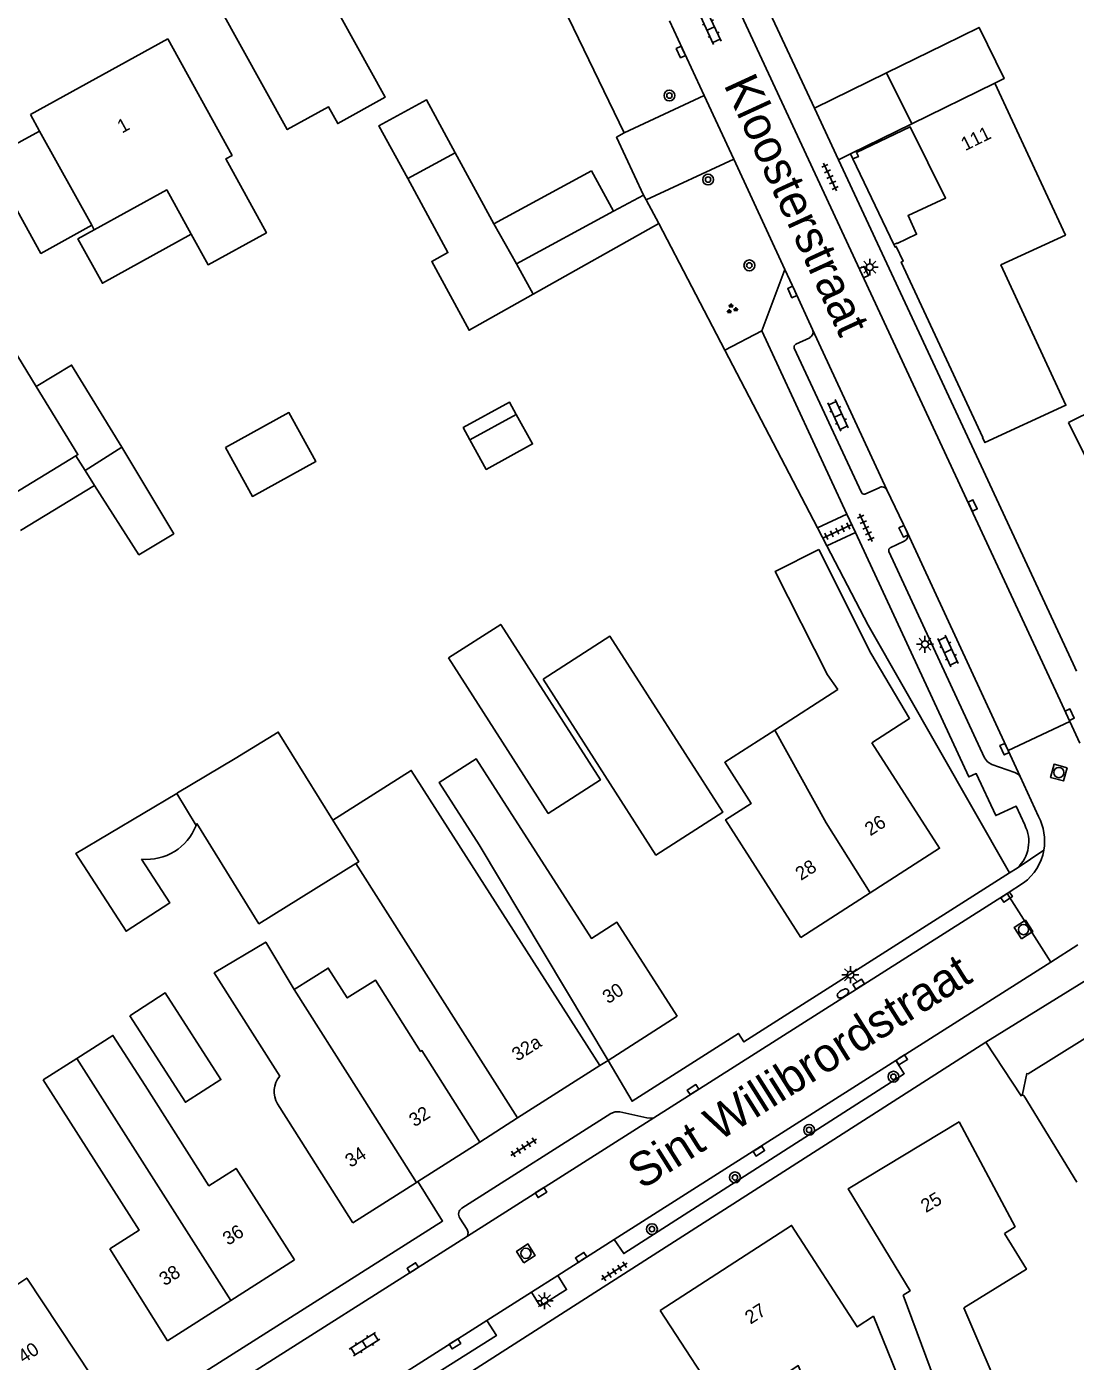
# Model space of a CAD drawing. Extents: x 136000 to 138005, y 398500 to 400500.
# Drawn here: x 137853 to 137930.3, y 400055.3 to 400153.8 of the extents above; entities that cross this region are included whole.
import ezdxf

# ---------------------------------------------------------------- set-up
doc = ezdxf.new("R2010")
doc.units = 0
for name, color, linetype in [('gg-afsc-erfafscheiding', 7, 'Continuous'), ('gg-afsc-muur', 7, 'Continuous'), ('gg-anno-huisnummerreeks BGT', 7, 'Continuous'), ('gg-anno-openbare ruimte label', 7, 'Continuous'), ('gg-bbg-bijgebouw', 7, 'Continuous'), ('gg-bbg-gedigitaliseerde bebouwing', 7, 'Continuous'), ('gg-bbg-gedigitaliseerde bijgebouw', 7, 'Continuous'), ('gg-bbg-hoofdgebouw', 7, 'Continuous'), ('gg-bbg-luifel en loopbrug', 7, 'Continuous'), ('gg-bbg-tussenscheiding', 7, 'Continuous'), ('gg-knt-verharding', 7, 'Continuous'), ('gg-knt-verharding nz', 7, 'Continuous'), ('gt-grn-groengrens', 7, 'Continuous'), ('gt-grn-vlakafsluiter', 7, 'Continuous'), ('gt-grn-weggrens', 7, 'Continuous'), ('gt-symb-boom', 7, 'Continuous'), ('gt-symb-brandkraan', 7, 'Continuous'), ('gt-symb-groenvak', 7, 'Continuous'), ('gt-symb-klinker verharding', 7, 'Continuous'), ('gt-symb-kolk', 7, 'Continuous'), ('gt-symb-lichtmast', 7, 'Continuous'), ('gt-symb-rioolschacht', 7, 'Continuous'), ('gt-symb-tegel verharding', 7, 'Continuous')]:
    doc.layers.add(name, color=color, linetype=linetype)

# ---------------------------------------------------------------- blocks, each defined once
blk = doc.blocks.new('gt0-KOLK')
at = {"layer": 'gt-symb-kolk'}
blk.add_lwpolyline([(0, 0), (0.375, 0), (0.375, 0.4), (-0.375, 0.4), (-0.375, 0), (0, 0)], dxfattribs=at)
blk = doc.blocks.new('gt0-RS')
at = {"layer": 'gt-symb-rioolschacht'}
blk.add_lwpolyline([(-0.5, -0.5), (0.5, -0.5), (0.5, 0.5), (-0.5, 0.5)], close=True, dxfattribs=at)
blk.add_circle((0, 0), 0.375, dxfattribs=at)
blk = doc.blocks.new('gt0-TEG1')
at = {"layer": 'gt-symb-tegel verharding'}
for p, q in [((-1.125, 0), (1.125, 0)), ((-0.9, -0.25), (-0.9, 0.25)), ((-0.45, -0.25), (-0.45, 0.25)), ((0, -0.25), (0, 0.25)), ((0.45, -0.25), (0.45, 0.25)), ((0.9, -0.25), (0.9, 0.25))]:
    blk.add_line(p, q, dxfattribs=at)
blk = doc.blocks.new('gt0-LMAST')
at = {"layer": 'gt-symb-lichtmast'}
for p, q in [((-0.182, 0.173), (-0.447, 0.438)), ((-0.005, 0.246), (-0.005, 0.621)), ((0.172, 0.173), (0.437, 0.438)), ((-0.255, -0.004), (-0.63, -0.004)), ((-0.182, -0.181), (-0.447, -0.446)), ((-0.005, -0.254), (-0.005, -0.629)), ((0.437, -0.446), (0.172, -0.181)), ((0.245, -0.004), (0.62, -0.004))]:
    blk.add_line(p, q, dxfattribs=at)
blk.add_circle((-0.005, -0.004), 0.25, dxfattribs=at)
blk = doc.blocks.new('gt0-KL1')
at = {"layer": 'gt-symb-klinker verharding'}
for p, q in [((-1.15, 0.3), (1.15, 0.3)), ((-1, -0.3), (-1, 0.3)), ((-0.5, 0.3), (-0.5, 0.45)), ((0, -0.3), (0, 0.3)), ((0.5, 0.3), (0.5, 0.45)), ((1, -0.3), (1, 0.3)), ((-1.15, -0.3), (1.15, -0.3)), ((-0.5, -0.45), (-0.5, -0.3)), ((0.5, -0.45), (0.5, -0.3))]:
    blk.add_line(p, q, dxfattribs=at)
blk = doc.blocks.new('gt0-GRVAK')
at = {"layer": 'gt-symb-groenvak'}
for p, q in [((-0.11, 0.189), (-0.228, 0.24)), ((-0.182, 0.153), (0.088, 0.153)), ((-0.091, 0.211), (-0.156, 0.322)), ((-0.047, 0.214), (-0.047, 0.393)), ((-0.004, 0.211), (0.061, 0.322)), ((0.015, 0.189), (0.133, 0.24)), ((0.262, -0.052), (0.197, 0.059)), ((0.305, -0.049), (0.305, 0.13)), ((0.349, -0.052), (0.414, 0.059)), ((-0.245, -0.228), (-0.363, -0.177)), ((-0.318, -0.264), (-0.047, -0.264)), ((-0.226, -0.206), (-0.291, -0.095)), ((-0.183, -0.203), (-0.183, -0.024)), ((-0.139, -0.206), (-0.074, -0.095)), ((-0.12, -0.228), (-0.002, -0.177)), ((0.243, -0.074), (0.125, -0.023)), ((0.17, -0.11), (0.441, -0.11)), ((0.368, -0.074), (0.486, -0.023))]:
    blk.add_line(p, q, dxfattribs=at)
blk = doc.blocks.new('gt0-BOOM')
at = {"layer": 'gt-symb-boom'}
for radius in [0.4, 0.2]:
    blk.add_circle((0, 0), radius, dxfattribs=at)
blk = doc.blocks.new('gt0-BR')
at = {"layer": 'gt-symb-brandkraan'}
for centre, radius, start, end in [((-0.244, 0), 0.206, 107.56694, 252.43307), ((0.599, -2.664), 3, 106.89205, 107.56694), ((0, -0.691), 0.938, 73.10799, 106.89205), ((-0.599, -2.664), 3, 72.43309, 73.10799), ((0.244, 0), 0.206, 287.56695, 72.43309), ((0.599, 2.664), 3, 252.43307, 253.10797), ((0, 0.691), 0.938, 253.10797, 286.89206), ((-0.599, 2.664), 3, 286.89206, 287.56695)]:
    blk.add_arc(centre, radius, start, end, dxfattribs=at)

msp = doc.modelspace()

# ---------------------------------------------------------------- linework, layer by layer
at = {"layer": 'gg-afsc-erfafscheiding'}
for p, q in [((137898.97, 400173.82), (137911.109, 400147.753)), ((137892.969, 400154.414), (137897.066, 400145.931)), ((137912.882, 400143.947), (137923.398, 400121.366)), ((137899.639, 400139.248), (137904.503, 400129.901)), ((137904.503, 400129.901), (137911.323, 400116.794)), ((137911.323, 400116.794), (137912.016, 400115.462))]:
    msp.add_line(p, q, dxfattribs=at)
msp.add_lwpolyline([(137912.016, 400115.462), (137915.059, 400109.613), (137925.493, 400091.339)], dxfattribs=at)
at = {"layer": 'gg-afsc-muur'}
msp.add_line((137930.184, 400106.757), (137923.398, 400121.366), dxfattribs=at)
at = {"layer": 'gg-bbg-bijgebouw'}
for p, q in [((137920.639, 400152.422), (137916.43, 400150.36)), ((137916.43, 400150.36), (137918.28, 400146.59)), ((137894.67, 400143.13), (137896.29, 400140.14)), ((137896.29, 400140.14), (137898.505, 400141.341)), ((137898.505, 400141.341), (137898.701, 400140.979)), ((137898.701, 400140.979), (137899.639, 400139.248))]:
    msp.add_line(p, q, dxfattribs=at)
for points in [[(137920.639, 400152.422), (137923.247, 400153.7), (137925.095, 400149.929), (137924.413, 400149.595)], [(137929.836, 400124.552), (137931.526, 400121.145), (137937.749, 400124.234), (137936.059, 400127.64), (137929.836, 400124.552)]]:
    msp.add_lwpolyline(points, dxfattribs=at)
at = {"layer": 'gg-bbg-gedigitaliseerde bebouwing'}
for p, q in [((137853.29, 400147.28), (137853.964, 400146.059)), ((137853.964, 400146.059), (137857.806, 400139.106)), ((137857.806, 400139.106), (137857.995, 400138.764)), ((137851.01, 400131.63), (137853.72, 400127.207)), ((137856.646, 400122.112), (137851.215, 400118.795)), ((137912.065, 400105.949), (137912.83, 400104.86)), ((137912.83, 400104.86), (137908.186, 400101.881)), ((137895.89, 400077.5), (137886.387, 400093.413)), ((137889.2, 400073.27), (137877.283, 400092.036)), ((137856.701, 400077.659), (137854.225, 400076.08)), ((137872.785, 400072.302), (137871.506, 400074.307)), ((137877.07, 400065.54), (137872.785, 400072.302))]:
    msp.add_line(p, q, dxfattribs=at)
for points in [[(137865.48, 400158.34), (137872.224, 400146.165), (137875.27, 400147.853), (137875.957, 400146.614), (137879.446, 400148.548), (137872.03, 400161.97)], [(137865.148, 400138.45), (137866.394, 400136.192), (137870.69, 400138.563), (137867.689, 400144), (137868.166, 400144.263), (137863.42, 400152.87)], [(137857.995, 400138.764), (137863.346, 400141.717), (137865.148, 400138.45)], [(137853.72, 400127.207), (137856.788, 400122.199), (137856.646, 400122.112)], [(137912.065, 400105.949), (137908.215, 400113.579), (137911.43, 400115.19)], [(137908.186, 400101.881), (137904.489, 400099.51), (137906.44, 400096.473), (137904.55, 400095.259), (137910.11, 400086.59)], [(137886.387, 400093.413), (137883.432, 400098.021), (137886.157, 400099.768), (137888.624, 400095.921)], [(137875.602, 400095.233), (137881.373, 400098.905), (137895.28, 400077.14)], [(137888.624, 400095.921), (137894.66, 400086.507), (137896.534, 400087.709), (137900.99, 400080.77)], [(137871.67, 400076.359), (137866.846, 400083.971), (137870.647, 400086.247), (137872.749, 400082.737)], [(137872.749, 400082.737), (137875.256, 400084.326), (137876.651, 400082.126), (137878.733, 400083.445), (137882.067, 400078.185), (137882.16, 400078.243), (137886.44, 400071.49)], [(137861.742, 400075.654), (137859.375, 400079.365), (137856.701, 400077.659)], [(137854.225, 400076.08), (137861.297, 400064.992), (137859.143, 400063.618)], [(137872.76, 400062.8), (137868.455, 400069.553), (137866.449, 400068.274), (137861.742, 400075.654)], [(137921.78, 400072.98), (137925.904, 400065.248), (137925.111, 400064.758)], [(137852.95, 400051.05), (137843.246, 400065.712), (137846.754, 400068.039), (137851.7, 400060.581), (137853.024, 400061.459), (137857.79, 400054.26)], [(137925.111, 400064.758), (137926.74, 400062.117), (137922.123, 400059.268)], [(137922.123, 400059.268), (137925.238, 400051.982), (137921.314, 400050.355), (137917.66, 400060.21)], [(137899.74, 400059.08), (137904.676, 400051.497), (137909.908, 400055.005), (137914.222, 400044.746), (137920.05, 400047.31), (137915.47, 400058.65)]]:
    msp.add_lwpolyline(points, dxfattribs=at)
msp.add_arc((137873.107, 400075.212), 1.839, 141.39045, 209.47059, dxfattribs=at)
at = {"layer": 'gg-bbg-gedigitaliseerde bijgebouw'}
for p, q in [((137884.618, 400144.441), (137881.125, 400142.549)), ((137887.453, 400139.21), (137884.618, 400144.441)), ((137894.67, 400143.13), (137887.453, 400139.21)), ((137890.363, 400134.026), (137899.639, 400139.248)), ((137885.705, 400123.275), (137889.118, 400125.159)), ((137857.319, 400121.011), (137860.027, 400122.747)), ((137858.016, 400119.924), (137857.319, 400121.011)), ((137864.082, 400097.212), (137864.144, 400097.249)), ((137865.501, 400094.842), (137865.552, 400094.984))]:
    msp.add_line(p, q, dxfattribs=at)
for points in [[(137881.125, 400142.549), (137884.08, 400137.094), (137882.886, 400136.447), (137885.639, 400131.366), (137890.363, 400134.026)], [(137867.667, 400122.712), (137872.354, 400125.299), (137874.345, 400121.692), (137869.658, 400119.106), (137867.667, 400122.712)], [(137889.118, 400125.159), (137890.316, 400122.989), (137886.903, 400121.105), (137885.705, 400123.275)], [(137860.027, 400122.747), (137863.86, 400116.356), (137861.291, 400114.815), (137858.016, 400119.924)], [(137884.12, 400107.201), (137887.972, 400109.671), (137895.328, 400098.197), (137891.477, 400095.728), (137884.12, 400107.201)], [(137891.09, 400105.634), (137896.025, 400108.798), (137904.346, 400095.819), (137899.411, 400092.655), (137891.09, 400105.634)], [(137864.144, 400097.249), (137868.376, 400099.774), (137871.56, 400101.735), (137875.602, 400095.233)], [(137864.082, 400097.212), (137856.645, 400092.776), (137860.338, 400087.047), (137863.569, 400089.129), (137861.486, 400092.36)], [(137877.283, 400092.036), (137870.144, 400087.598), (137865.552, 400094.984)], [(137860.617, 400080.812), (137863.234, 400082.493), (137867.336, 400076.107), (137864.719, 400074.426), (137860.617, 400080.812)]]:
    msp.add_lwpolyline(points, dxfattribs=at)
msp.add_arc((137861.872, 400096.224), 3.883, 264.29494, 339.15227, dxfattribs=at)
at = {"layer": 'gg-bbg-hoofdgebouw'}
for p, q in [((137853.29, 400147.28), (137863.42, 400152.87)), ((137918.28, 400146.59), (137913.768, 400144.381)), ((137913.768, 400144.381), (137913.944, 400144.001)), ((137911.43, 400115.19), (137915.26, 400107.55)), ((137915.225, 400089.875), (137910.11, 400086.59)), ((137900.99, 400080.77), (137895.89, 400077.5)), ((137895.28, 400077.14), (137889.2, 400073.27)), ((137886.44, 400071.49), (137881.847, 400068.574)), ((137881.762, 400068.52), (137877.07, 400065.54)), ((137881.847, 400068.574), (137881.762, 400068.52)), ((137863.403, 400056.832), (137859.143, 400063.618)), ((137872.76, 400062.8), (137868.079, 400059.815)), ((137868.079, 400059.815), (137863.403, 400056.832))]:
    msp.add_line(p, q, dxfattribs=at)
for points in [[(137916.967, 400137.703), (137917.055, 400137.507), (137917.141, 400137.547), (137917.649, 400136.452), (137917.513, 400136.389), (137923.531, 400123.466), (137923.504, 400123.453), (137923.68, 400123.077), (137929.649, 400125.832), (137924.859, 400136.18), (137929.614, 400138.383), (137924.413, 400149.595)], [(137913.944, 400144.001), (137914.343, 400144.178), (137914.206, 400144.488), (137918.155, 400146.378), (137920.777, 400141.12), (137918.016, 400139.826), (137918.641, 400138.448), (137917.198, 400137.774), (137917.186, 400137.801), (137916.967, 400137.703)], [(137915.34, 400100.949), (137918.127, 400102.734), (137915.26, 400107.55)], [(137915.34, 400100.949), (137920.34, 400093.16), (137915.225, 400089.875)], [(137933.173, 400080.369), (137933.139, 400080.423), (137926.871, 400076.521), (137926.765, 400076.545), (137926.446, 400075.027)], [(137926.446, 400075.027), (137926.428, 400074.944), (137926.545, 400074.919), (137930.461, 400068.536)], [(137921.78, 400072.98), (137913.6, 400068.05), (137918.16, 400060.51), (137917.66, 400060.21)], [(137899.74, 400059.08), (137909.42, 400065.34), (137914.26, 400057.86), (137915.47, 400058.65)]]:
    msp.add_lwpolyline(points, dxfattribs=at)
at = {"layer": 'gg-bbg-luifel en loopbrug'}
for p, q in [((137916.43, 400150.36), (137911.109, 400147.753)), ((137911.109, 400147.753), (137912.882, 400143.947)), ((137913.768, 400144.381), (137912.882, 400143.947)), ((137913.944, 400144.001), (137916.967, 400137.703)), ((137857.319, 400121.011), (137856.646, 400122.112)), ((137852.561, 400116.592), (137858.016, 400119.924))]:
    msp.add_line(p, q, dxfattribs=at)
for points in [[(137881.125, 400142.549), (137878.979, 400146.437), (137882.487, 400148.373), (137884.618, 400144.441)], [(137857.806, 400139.106), (137854.059, 400137.03), (137850.675, 400143.138), (137851.834, 400143.808), (137851.361, 400144.626), (137853.964, 400146.059)], [(137865.148, 400138.45), (137858.597, 400134.834), (137856.794, 400138.101), (137857.995, 400138.764)], [(137860.027, 400122.747), (137856.329, 400128.801), (137853.72, 400127.207)], [(137885.705, 400123.275), (137885.203, 400124.185), (137888.616, 400126.069), (137889.118, 400125.159)]]:
    msp.add_lwpolyline(points, dxfattribs=at)
at = {"layer": 'gg-bbg-tussenscheiding'}
for p, q in [((137924.413, 400149.595), (137918.28, 400146.59)), ((137896.29, 400140.14), (137889.144, 400136.275)), ((137887.453, 400139.21), (137889.144, 400136.275)), ((137889.144, 400136.275), (137890.363, 400134.026)), ((137864.082, 400097.212), (137865.501, 400094.842)), ((137877.478, 400075.277), (137872.749, 400082.737)), ((137856.701, 400077.659), (137868.079, 400059.815)), ((137881.762, 400068.52), (137877.478, 400075.277))]:
    msp.add_line(p, q, dxfattribs=at)
for points in [[(137908.186, 400101.881), (137911.977, 400095.045), (137915.225, 400089.875)], [(137875.602, 400095.233), (137877.504, 400092.173), (137877.283, 400092.036)]]:
    msp.add_lwpolyline(points, dxfattribs=at)
at = {"layer": 'gg-knt-verharding'}
for p, q in [((137929.223, 400104.048), (137897.189, 400172.982)), ((137900.407, 400154.187), (137902.969, 400148.673)), ((137902.969, 400148.673), (137897.066, 400145.931)), ((137902.969, 400148.673), (137905.151, 400143.975)), ((137905.151, 400143.975), (137898.701, 400140.979)), ((137905.151, 400143.975), (137908.926, 400135.849)), ((137908.926, 400135.849), (137907.23, 400131.32)), ((137908.926, 400135.849), (137909.653, 400134.276)), ((137909.653, 400134.276), (137910.966, 400131.433)), ((137907.23, 400131.32), (137913.5, 400117.805)), ((137910.762, 400130.82), (137909.737, 400130.33)), ((137909.621, 400130.041), (137914.579, 400119.393)), ((137914.831, 400119.288), (137915.875, 400119.756)), ((137916.443, 400119.597), (137917.961, 400116.417)), ((137913.5, 400117.805), (137911.323, 400116.794)), ((137913.5, 400117.805), (137914.132, 400116.444)), ((137914.132, 400116.444), (137912.016, 400115.462)), ((137916.6, 400115.059), (137923.654, 400099.835)), ((137917.727, 400115.807), (137916.7, 400115.324)), ((137930.42, 400106.232), (137930.184, 400106.757)), ((137929.223, 400104.048), (137929.94, 400102.51)), ((137929.94, 400102.51), (137925.39, 400100.381)), ((137929.94, 400102.51), (137930.689, 400100.904)), ((137927.633, 400095.507), (137926.266, 400098.448)), ((137926.06, 400091.7), (137925.493, 400091.339)), ((137926.525, 400090.606), (137925.319, 400089.821)), ((137899.252, 400073.284), (137925.319, 400089.821)), ((137925.319, 400089.821), (137928.544, 400084.773)), ((137928.544, 400084.773), (137930.535, 400086.039)), ((137917.116, 400077.509), (137928.544, 400084.773)), ((137895.89, 400077.5), (137895.28, 400077.14)), ((137896.343, 400064.304), (137917.116, 400077.509)), ((137889.2, 400073.27), (137886.44, 400071.49)), ((137885.515, 400064.565), (137850.29, 400042.21)), ((137892.175, 400061.655), (137896.343, 400064.304)), ((137890.236, 400060.426), (137892.175, 400061.655)), ((137886.94, 400058.327), (137890.236, 400060.426)), ((137879.512, 400053.606), (137886.94, 400058.327))]:
    msp.add_line(p, q, dxfattribs=at)
for points in [[(137914.132, 400116.444), (137922.49, 400098.43), (137923.04, 400098.67), (137924.48, 400095.57), (137925.99, 400096.26), (137926.61, 400094.88)], [(137923.654, 400099.835), (137923.875, 400099.533), (137924.195, 400099.339), (137925.874, 400098.744), (137926.142, 400098.592), (137926.266, 400098.448)], [(137895.89, 400077.5), (137897.66, 400074.5), (137905.5, 400079.51), (137905.9, 400078.88), (137925.493, 400091.339)], [(137923.75, 400078.87), (137880.29, 400051.03), (137851.64, 400033.41), (137851.35, 400033.93), (137845.46, 400030.62), (137833.58, 400024.44), (137781.69, 399998.64), (137768.98, 399991.81), (137767.1, 399990.35), (137763.75, 399987.07), (137759.24, 399980), (137755, 399970.53), (137754.45, 399968.76), (137754.43, 399967.7), (137754.94, 399966.87), (137755.533, 399966.336)], [(137923.75, 400078.87), (137926.34, 400074.9), (137926.446, 400075.027)], [(137917.116, 400077.509), (137917.732, 400076.535), (137897.042, 400063.273), (137896.343, 400064.304)], [(137885.112, 400066.621), (137896.103, 400073.603), (137896.419, 400073.726), (137896.759, 400073.719), (137898.757, 400073.277), (137899.005, 400073.252), (137899.252, 400073.284)], [(137843.895, 400040.197), (137854.43, 400046.79), (137854.28, 400047.03), (137883.68, 400065.67), (137881.847, 400068.574)], [(137885.515, 400064.565), (137885.572, 400064.813), (137885.495, 400065.055), (137884.952, 400065.892)], [(137892.175, 400061.655), (137892.831, 400060.619), (137890.891, 400059.4), (137890.236, 400060.426)], [(137886.94, 400058.327), (137887.652, 400057.224), (137880.207, 400052.533), (137879.512, 400053.606)]]:
    msp.add_lwpolyline(points, dxfattribs=at)
for centre, radius, start, end in [((137910.53, 400131.238), 0.478, 299.06762, 24.11857), ((137909.833, 400130.124), 0.227, 114.92766, 201.33286), ((137914.762, 400119.477), 0.202, 204.76671, 289.99356), ((137916.081, 400119.398), 0.413, 28.76136, 119.96163), ((137917.537, 400116.23), 0.464, 294.22025, 23.80547), ((137916.777, 400115.143), 0.196, 113.16969, 205.48146), ((137924.213, 400093.705), 3.866, 349.82639, 27.7872), ((137924.264, 400093.648), 2.65, 312.67442, 27.70043), ((137924.215, 400093.703), 3.864, 306.72313, 349.84776), ((137885.393, 400066.177), 0.525, 122.34005, 212.90209)]:
    msp.add_arc(centre, radius, start, end, dxfattribs=at)
at = {"layer": 'gg-knt-verharding nz'}
for p, q in [((137910.966, 400131.433), (137916.443, 400119.597)), ((137917.961, 400116.417), (137925.39, 400100.381)), ((137925.39, 400100.381), (137926.266, 400098.448)), ((137899.252, 400073.284), (137885.515, 400064.565))]:
    msp.add_line(p, q, dxfattribs=at)
at = {"layer": 'gt-grn-groengrens'}
msp.add_line((137904.503, 400129.901), (137907.23, 400131.32), dxfattribs=at)
at = {"layer": 'gt-grn-vlakafsluiter'}
msp.add_line((137923.75, 400078.87), (137931.975, 400083.955), dxfattribs=at)
at = {"layer": 'gt-grn-weggrens'}
msp.add_line((137926.06, 400091.7), (137928.018, 400093.022), dxfattribs=at)
msp.add_lwpolyline([(137898.505, 400141.341), (137896.511, 400145.597), (137897.066, 400145.931)], dxfattribs=at)

# ---------------------------------------------------------------- block references
at = {"layer": 'gt-symb-boom'}
for p in [(137900.412, 400148.677), (137903.267, 400142.481), (137906.305, 400136.149), (137916.933, 400076.311), (137910.715, 400072.395), (137905.244, 400068.887), (137899.123, 400065.073)]:
    msp.add_blockref('gt0-BOOM', p, dxfattribs=at)
at = {"layer": 'gt-symb-brandkraan', "rotation": 32.41844994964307}
msp.add_blockref('gt0-BR', (137913.202, 400082.457), dxfattribs=at)
at = {"layer": 'gt-symb-groenvak'}
msp.add_blockref('gt0-GRVAK', (137905.003, 400132.943), dxfattribs=at)
at = {"layer": 'gt-symb-klinker verharding'}
for p, rotation in [((137903.463, 400153.616), 114.69514651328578), ((137912.847, 400125.089), -65.22886109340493), ((137920.96, 400107.711), -65.22886109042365), ((137877.92, 400056.589), 32.418449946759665)]:
    msp.add_blockref('gt0-KL1', p, dxfattribs=dict(at, rotation=rotation))
at = {"layer": 'gt-symb-kolk'}
for p, rotation in [((137901.436, 400151.972), 114.89920052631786), ((137914.567, 400135.57), -64.97272120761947), ((137909.653, 400134.276), 114.77113890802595), ((137922.594, 400118.356), -64.97272120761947), ((137917.862, 400116.617), 115.4605692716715), ((137929.745, 400102.931), -64.84462756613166), ((137925.306, 400100.561), 115.02727879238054), ((137925.169, 400089.723), -146.91369260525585), ((137914.474, 400082.972), 32.49757156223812), ((137917.439, 400077.722), -147.50242843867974), ((137902.256, 400075.194), 32.26035320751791), ((137906.899, 400071), -147.50242843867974), ((137891.044, 400067.601), 32.49757156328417), ((137894.012, 400062.82), 33.00706175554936), ((137881.597, 400062.055), 32.497571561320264), ((137884.493, 400056.78), -147.9946167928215)]:
    msp.add_blockref('gt0-KOLK', p, dxfattribs=dict(at, rotation=rotation))
at = {"layer": 'gt-symb-lichtmast'}
for p in [(137915.188, 400136.022), (137919.264, 400108.215), (137913.768, 400083.841), (137891.211, 400059.786)]:
    msp.add_blockref('gt0-LMAST', p, dxfattribs=at)
at = {"layer": 'gt-symb-rioolschacht'}
for p, rotation in [((137929.13, 400098.743), 164.69967555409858), ((137926.518, 400087.162), 33.00706175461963), ((137889.83, 400063.286), 33.00706175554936)]:
    msp.add_blockref('gt0-RS', p, dxfattribs=dict(at, rotation=rotation))
at = {"layer": 'gt-symb-tegel verharding'}
for p, rotation in [((137912.256, 400142.674), -65.10079947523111), ((137914.897, 400116.8), 114.89920052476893), ((137912.796, 400116.544), 25.027278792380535), ((137889.663, 400071.101), 32.831648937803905), ((137896.352, 400061.962), 32.62503559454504)]:
    msp.add_blockref('gt0-TEG1', p, dxfattribs=dict(at, rotation=rotation))

# ---------------------------------------------------------------- texts
at = {"layer": 'gg-anno-huisnummerreeks BGT'}
for s, rotation, p in [('1', 28.9, (137860.044, 400145.867)), ('111', 26.5, (137922.226, 400144.567)), ('26', 32.7, (137915.223, 400094.033)), ('28', 32.7, (137910.108, 400090.748)), ('30', 32.7, (137895.882, 400081.652)), ('32a', 32.5, (137889.197, 400077.417)), ('32', 32.4, (137881.612, 400072.571)), ('34', 32.4, (137876.899, 400069.579)), ('25', 31.1, (137919.332, 400066.251)), ('36', 32.5, (137867.868, 400063.833)), ('38', 32.5, (137863.187, 400060.847)), ('27', 32.9, (137906.39, 400058.021)), ('40', 33.6, (137852.788, 400055.141))]:
    msp.add_text(s, height=1, rotation=rotation, dxfattribs=at).set_placement(p)
at = {"layer": 'gg-anno-openbare ruimte label'}
for s, rotation, p in [('Kloosterstraat', 294.7, (137904.387, 400149.488)), ('Sint Willibrordstraat', 32.2, (137898.371, 400067.945))]:
    msp.add_text(s, height=2.5, rotation=rotation, dxfattribs=at).set_placement(p)

doc.saveas('drawing.dxf')
